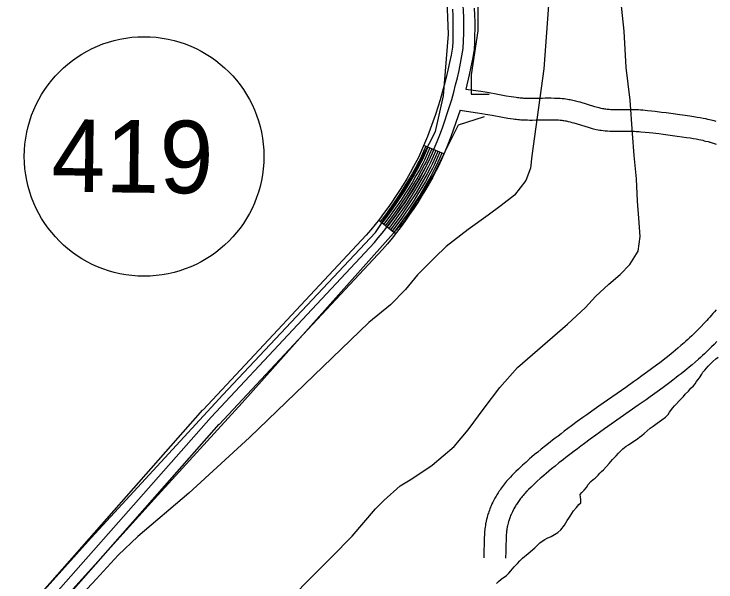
# Model space of a CAD drawing. Extents: x 3177185 to 3215018, y 812988 to 838321.
# Drawn here: x 3205726 to 3206693, y 835400 to 836182 of the extents above; entities that cross this region are included whole.
import ezdxf

# ---------------------------------------------------------------- set-up
doc = ezdxf.new("R2010")
doc.units = 0
for name, color, linetype in [('V-LEVE-TOET', 7, 'Continuous'), ('V-ROAD-CNTR', 7, 'Continuous'), ('V-ROAD-IDEN', 7, 'Continuous'), ('V-TOPO-SHOR', 7, 'Continuous')]:
    doc.layers.add(name, color=color, linetype=linetype)

msp = doc.modelspace()

# ---------------------------------------------------------------- linework, layer by layer
at = {"layer": 'V-LEVE-TOET'}
for points in [[(3206477.21, 836395.17), (3206456.03, 836106.4), (3206439.57, 835986.86), (3206437.77, 835969.73), (3206431.07, 835952.62), (3206415.62, 835932.39), (3206397.05, 835918.46), (3206379.18, 835905.22), (3206351.84, 835885.38), (3206321.34, 835862.04), (3206305.56, 835846.71), (3206282.06, 835822.65), (3206265.21, 835802.42), (3206244.51, 835781.51), (3206215.06, 835757.12), (3206050.57, 835598.53), (3205966.76, 835521.86), (3205896.64, 835462.28), (3205869.28, 835436.49), (3205834.2, 835398.13), (3205809.99, 835372.33), (3205775.26, 835337.47), (3205732.1, 835288.65), (3205492.76, 835019.83)], [(3206107.67, 835377.61), (3206136.43, 835406.55), (3206163.44, 835433.74), (3206191.85, 835462.67), (3206224.14, 835500.34), (3206235.72, 835511.84), (3206257.81, 835532.05), (3206274.27, 835541.79), (3206301.96, 835560.59), (3206332.46, 835586.37), (3206351.76, 835609.39), (3206373.54, 835639.05), (3206395.31, 835667.65), (3206419.52, 835695.2), (3206488.59, 835754.78), (3206513.14, 835777.79), (3206527.17, 835792.78), (3206545.41, 835809.86), (3206561.19, 835823.45), (3206574.52, 835837.04), (3206585.77, 835855.54), (3206588.62, 835875.46), (3206586.96, 835900.99), (3206584.93, 835924.43), (3206583.63, 835955.21), (3206580.58, 835987.04), (3206578.22, 836017.46), (3206574.87, 836063.28), (3206569.42, 836108.41), (3206566.42, 836158.42), (3206555.56, 836262.66)]]:
    msp.add_lwpolyline(points, dxfattribs=at)
at = {"layer": 'V-ROAD-CNTR'}
for p, q in [((3206318.19, 835989.38), (3206290.57, 836001.11)), ((3206251.59, 835879.4), (3206227.96, 835897.89))]:
    msp.add_line(p, q, dxfattribs=at)
for points in [[(3206330.1, 836188.6), (3206330.49, 836179.73), (3206330.71, 836170.91), (3206330.73, 836161.99), (3206330.65, 836153.09), (3206330.42, 836144.29), (3206330.03, 836136.34), (3206330.01, 836136.24), (3206328.12, 836125.57), (3206326.1, 836115.19), (3206323.87, 836104.81), (3206321.41, 836094.48), (3206318.83, 836084.18), (3206316.04, 836073.87), (3206313.11, 836063.69), (3206310.01, 836053.58), (3206306.64, 836043.47), (3206303.17, 836033.43), (3206299.55, 836023.49), (3206295.66, 836013.55), (3206291.66, 836003.68), (3206287.54, 835993.96), (3206283.27, 835984.51), (3206281.12, 835980.32), (3206276.59, 835971.86), (3206271.88, 835963.5), (3206267.07, 835955.19), (3206262.08, 835946.93), (3206256.99, 835938.82), (3206251.78, 835930.82), (3206246.33, 835922.88), (3206240.81, 835915.02), (3206235.19, 835907.29), (3206229.33, 835899.63), (3206223.4, 835892.05), (3206217.4, 835884.64), (3206211.34, 835877.51), (3205986.56, 835637.02)], [(3206360.07, 836190.06), (3206360.47, 836180.76), (3206360.71, 836171.32), (3206360.73, 836161.89), (3206360.65, 836152.57), (3206360.4, 836143.16), (3206359.89, 836132.82), (3206359.53, 836130.85), (3206357.62, 836120.08), (3206355.49, 836109.17), (3206353.13, 836098.19), (3206348.49, 836078.72)], [(3206348.49, 836078.72), (3206365.55, 836076.22), (3206368.93, 836075.71), (3206375.21, 836074.71), (3206380.7, 836073.79), (3206390.15, 836072.12), (3206404.19, 836069.62), (3206411.12, 836068.44), (3206414.54, 836067.88), (3206417.93, 836067.35), (3206419.74, 836067.09), (3206421.47, 836066.88), (3206423.16, 836066.7), (3206424.82, 836066.55), (3206426.44, 836066.43), (3206427.99, 836066.33), (3206431.16, 836066.19), (3206434.13, 836066.11), (3206436.96, 836066.08), (3206439.63, 836066.08), (3206444.81, 836066.15), (3206454.1, 836066.35), (3206457.67, 836066.42), (3206460.84, 836066.47), (3206463.64, 836066.48), (3206466.15, 836066.48), (3206470.49, 836066.41), (3206473.81, 836066.3), (3206476.33, 836066.17), (3206478.27, 836066.04), (3206481.11, 836065.82), (3206484, 836065.53), (3206486.24, 836065.25), (3206488.39, 836064.93), (3206490.44, 836064.58), (3206492.4, 836064.21), (3206494.28, 836063.83), (3206496.12, 836063.42), (3206499.49, 836062.6), (3206502.63, 836061.77), (3206505.58, 836060.93), (3206525.61, 836054.8), (3206527.86, 836054.16), (3206529.86, 836053.62), (3206531.59, 836053.19), (3206533.09, 836052.83), (3206534.33, 836052.55), (3206536.63, 836052.09), (3206538.27, 836051.79), (3206539.44, 836051.61), (3206541.29, 836051.36), (3206543.1, 836051.16), (3206545.8, 836050.95), (3206548.39, 836050.8), (3206550.86, 836050.7), (3206553.21, 836050.63), (3206555.42, 836050.59), (3206559.71, 836050.57), (3206567.46, 836050.62), (3206573.42, 836050.65), (3206578.01, 836050.62), (3206581.51, 836050.54), (3206584.18, 836050.45), (3206586.23, 836050.35), (3206589.26, 836050.16), (3206592.3, 836049.91), (3206598.82, 836049.27), (3206604.47, 836048.66), (3206609.41, 836048.1), (3206617.97, 836047.06), (3206624.4, 836046.25), (3206633.97, 836045), (3206643.53, 836043.72), (3206650.62, 836042.76), (3206656.88, 836041.87), (3206662.39, 836041.03), (3206667.24, 836040.22), (3206671.51, 836039.45), (3206675.27, 836038.72), (3206678.57, 836038.03), (3206681.47, 836037.39), (3206684.01, 836036.79), (3206686.28, 836036.23), (3206690.14, 836035.22), (3206692.99, 836034.42)], [(3206340.48, 836049.57), (3206331.45, 836023.39), (3206327.61, 836012.87), (3206323.53, 836002.46), (3206319.38, 835992.19), (3206315.02, 835981.92), (3206310.3, 835971.48), (3206307.69, 835966.4), (3206302.89, 835957.41), (3206297.92, 835948.61), (3206292.89, 835939.91), (3206287.62, 835931.21), (3206282.27, 835922.67), (3206276.72, 835914.15), (3206270.98, 835905.78), (3206265.22, 835897.57), (3206259.23, 835889.35), (3206253.06, 835881.28), (3206246.87, 835873.36), (3206240.49, 835865.49), (3206233.74, 835857.55), (3206008.47, 835616.54)], [(3206340.48, 836049.57), (3206361.15, 836046.54), (3206364.34, 836046.07), (3206370.35, 836045.11), (3206375.6, 836044.22), (3206384.92, 836042.58), (3206399.03, 836040.07), (3206406.19, 836038.85), (3206409.81, 836038.26), (3206413.48, 836037.68), (3206415.78, 836037.35), (3206418.06, 836037.07), (3206420.25, 836036.84), (3206422.35, 836036.65), (3206424.38, 836036.5), (3206426.38, 836036.38), (3206430.09, 836036.21), (3206433.57, 836036.12), (3206436.8, 836036.08), (3206439.82, 836036.08), (3206445.32, 836036.15), (3206454.73, 836036.36), (3206458.18, 836036.43), (3206461.14, 836036.47), (3206463.7, 836036.48), (3206465.88, 836036.48), (3206469.73, 836036.42), (3206472.54, 836036.32), (3206474.61, 836036.22), (3206476.11, 836036.12), (3206478.41, 836035.94), (3206480.66, 836035.71), (3206482.2, 836035.52), (3206483.69, 836035.3), (3206485.16, 836035.05), (3206486.6, 836034.78), (3206488, 836034.49), (3206489.34, 836034.19), (3206492.11, 836033.52), (3206494.7, 836032.84), (3206497.1, 836032.16), (3206517.14, 836026.02), (3206519.91, 836025.23), (3206522.32, 836024.59), (3206524.45, 836024.05), (3206526.35, 836023.6), (3206528.08, 836023.21), (3206531, 836022.62), (3206533.28, 836022.21), (3206535.07, 836021.93), (3206537.66, 836021.57), (3206540.31, 836021.29), (3206543.74, 836021.02), (3206546.9, 836020.83), (3206549.84, 836020.71), (3206552.56, 836020.64), (3206555.1, 836020.6), (3206559.74, 836020.57), (3206567.62, 836020.62), (3206573.39, 836020.65), (3206577.59, 836020.62), (3206580.67, 836020.55), (3206582.94, 836020.47), (3206584.58, 836020.4), (3206587.09, 836020.24), (3206589.59, 836020.03), (3206595.74, 836019.43), (3206601.17, 836018.84), (3206605.91, 836018.3), (3206614.29, 836017.29), (3206620.57, 836016.5), (3206630.04, 836015.26), (3206639.54, 836013.99), (3206646.49, 836013.05), (3206652.48, 836012.2), (3206657.65, 836011.4), (3206662.12, 836010.66), (3206665.99, 836009.96), (3206669.34, 836009.31), (3206672.26, 836008.7), (3206674.8, 836008.14), (3206677, 836007.62), (3206678.89, 836007.16), (3206682.29, 836006.27), (3206684.89, 836005.54)], [(3206293.33, 835999.94), (3206290.29, 835992.76), (3206285.97, 835983.21), (3206283.78, 835978.93), (3206279.22, 835970.41), (3206274.48, 835962.01), (3206269.65, 835953.66), (3206264.63, 835945.36), (3206259.52, 835937.21), (3206254.27, 835929.16), (3206248.8, 835921.17), (3206243.25, 835913.27), (3206237.59, 835905.5), (3206231.7, 835897.8), (3206230.32, 835896.03)], [(3206684.69, 836005.6), (3206686.61, 836005.03), (3206689.42, 836004.15), (3206692.14, 836003.24), (3206693.37, 836002.79)], [(3206296.1, 835998.76), (3206293.03, 835991.55), (3206288.67, 835981.91), (3206286.43, 835977.54), (3206281.85, 835968.97), (3206277.09, 835960.52), (3206272.23, 835952.13), (3206267.18, 835943.79), (3206262.05, 835935.59), (3206256.77, 835927.49), (3206251.26, 835919.46), (3206245.69, 835911.53), (3206240, 835903.71), (3206234.07, 835895.96), (3206232.69, 835894.19)], [(3206298.86, 835997.59), (3206295.78, 835990.35), (3206291.38, 835980.6), (3206289.09, 835976.14), (3206284.48, 835967.52), (3206279.69, 835959.03), (3206274.81, 835950.61), (3206269.74, 835942.22), (3206264.57, 835933.98), (3206259.26, 835925.82), (3206253.73, 835917.75), (3206248.13, 835909.78), (3206242.4, 835901.91), (3206236.45, 835894.12), (3206235.05, 835892.34)], [(3206301.62, 835996.42), (3206298.53, 835989.14), (3206294.08, 835979.3), (3206291.75, 835974.75), (3206287.11, 835966.08), (3206282.29, 835957.55), (3206277.39, 835949.08), (3206272.29, 835940.64), (3206267.1, 835932.36), (3206261.75, 835924.15), (3206256.19, 835916.04), (3206250.57, 835908.04), (3206244.81, 835900.12), (3206238.82, 835892.29), (3206237.41, 835890.49)], [(3206304.38, 835995.25), (3206301.28, 835987.94), (3206296.78, 835978), (3206294.41, 835973.36), (3206289.74, 835964.63), (3206284.9, 835956.06), (3206279.98, 835947.55), (3206274.85, 835939.07), (3206269.63, 835930.74), (3206264.25, 835922.49), (3206258.66, 835914.33), (3206253.02, 835906.29), (3206247.21, 835898.32), (3206241.19, 835890.45), (3206239.78, 835888.64)], [(3206307.14, 835994.07), (3206304.03, 835986.74), (3206299.49, 835976.69), (3206297.06, 835971.97), (3206292.37, 835963.19), (3206287.5, 835954.57), (3206282.56, 835946.02), (3206277.4, 835937.5), (3206272.16, 835929.13), (3206266.74, 835920.82), (3206261.12, 835912.62), (3206255.46, 835904.55), (3206249.61, 835896.53), (3206243.57, 835888.62), (3206242.14, 835886.79)], [(3206309.9, 835992.9), (3206306.77, 835985.53), (3206302.19, 835975.39), (3206299.72, 835970.58), (3206295, 835961.75), (3206290.11, 835953.08), (3206285.14, 835944.5), (3206279.96, 835935.93), (3206274.69, 835927.51), (3206269.24, 835919.15), (3206263.59, 835910.91), (3206257.9, 835902.8), (3206252.02, 835894.73), (3206245.94, 835886.78), (3206244.5, 835884.95)], [(3206312.66, 835991.73), (3206309.52, 835984.33), (3206304.89, 835974.09), (3206302.38, 835969.18), (3206297.63, 835960.3), (3206292.71, 835951.59), (3206287.72, 835942.97), (3206282.51, 835934.35), (3206277.21, 835925.9), (3206271.73, 835917.48), (3206266.05, 835909.2), (3206260.34, 835901.06), (3206254.42, 835892.94), (3206248.31, 835884.95), (3206246.87, 835883.1)], [(3206315.43, 835990.56), (3206312.27, 835983.12), (3206307.6, 835972.78), (3206305.04, 835967.79), (3206300.26, 835958.86), (3206295.32, 835950.1), (3206290.3, 835941.44), (3206285.07, 835932.78), (3206279.74, 835924.28), (3206274.22, 835915.82), (3206268.52, 835907.49), (3206262.78, 835899.31), (3206256.83, 835891.14), (3206250.69, 835883.11), (3206249.23, 835881.25)], [(3205997.52, 835626.78), (3206222.54, 835867.53)], [(3206693.36, 835774.8), (3206691.06, 835772.04), (3206688.81, 835769.39), (3206686.62, 835766.86), (3206684.49, 835764.43), (3206682.41, 835762.11), (3206680.39, 835759.88), (3206678.42, 835757.74), (3206676.51, 835755.7), (3206672.75, 835751.76), (3206669.2, 835748.13), (3206665.84, 835744.78), (3206662.66, 835741.68), (3206659.66, 835738.81), (3206656.82, 835736.15), (3206654.13, 835733.67), (3206651.6, 835731.37), (3206649.23, 835729.25), (3206644.68, 835725.25), (3206640.68, 835721.82), (3206637.14, 835718.84), (3206634.01, 835716.25), (3206631.27, 835714.01), (3206626.38, 835710.07), (3206622.69, 835707.16), (3206619.9, 835705), (3206615.66, 835701.74), (3206611.39, 835698.5), (3206604.22, 835693.16), (3206597.47, 835688.21), (3206591.11, 835683.6), (3206585.12, 835679.3), (3206579.5, 835675.3), (3206568.89, 835667.82), (3206531.5, 835641.68), (3206522.13, 835635.06), (3206515.1, 835630.05), (3206509.83, 835626.26), (3206501.96, 835620.53), (3206494.12, 835614.74), (3206488.96, 835610.9), (3206484.17, 835607.31), (3206479.68, 835603.93), (3206475.49, 835600.74), (3206471.56, 835597.74), (3206467.89, 835594.92), (3206464.45, 835592.23), (3206458.04, 835587.18), (3206452.45, 835582.68), (3206447.57, 835578.67), (3206443.31, 835575.11), (3206439.6, 835571.95), (3206436.35, 835569.14), (3206433.52, 835566.66), (3206431.03, 835564.44), (3206426.74, 835560.55), (3206423.51, 835557.57), (3206421.07, 835555.28), (3206417.47, 835551.84), (3206413.84, 835548.3), (3206411.94, 835546.38)], [(3206694.31, 835730.9), (3206690.5, 835727.01), (3206686.9, 835723.42), (3206683.5, 835720.1), (3206680.29, 835717.03), (3206677.25, 835714.19), (3206674.39, 835711.55), (3206671.7, 835709.1), (3206669.14, 835706.8), (3206664.35, 835702.6), (3206660.11, 835698.96), (3206656.37, 835695.81), (3206653.07, 835693.08), (3206650.16, 835690.7), (3206645.06, 835686.6), (3206641.19, 835683.55), (3206638.25, 835681.26), (3206633.85, 835677.88), (3206629.4, 835674.51), (3206622.05, 835669.04), (3206615.14, 835663.97), (3206608.65, 835659.26), (3206602.56, 835654.89), (3206596.84, 835650.82), (3206586.13, 835643.27), (3206548.75, 835617.13), (3206539.49, 835610.59), (3206532.57, 835605.66), (3206527.41, 835601.95), (3206519.69, 835596.33), (3206512, 835590.65), (3206506.92, 835586.87), (3206502.18, 835583.32), (3206497.77, 835580), (3206493.66, 835576.88), (3206489.83, 835573.95), (3206486.26, 835571.2), (3206482.95, 835568.62), (3206476.74, 835563.72), (3206471.37, 835559.4), (3206466.71, 835555.57), (3206462.66, 835552.18), (3206459.13, 835549.18), (3206456.06, 835546.52), (3206453.38, 835544.18), (3206451.07, 835542.12), (3206446.99, 835538.42), (3206443.96, 835535.62), (3206441.71, 835533.51), (3206438.31, 835530.26), (3206434.96, 835526.99), (3206433.21, 835525.23)], [(3201864.31, 832213.25), (3202706.01, 832924.69), (3203292.94, 833419.72), (3203652.89, 833722.46), (3203671.23, 833736.23), (3203697.66, 833753.57), (3203732.47, 833776.89), (3203767.73, 833796.4), (3203801.47, 833810.21), (3204158.19, 833970.36), (3204180.83, 833982.05), (3204197.6, 833995.27), (3204244.79, 834027.41), (3204309.86, 834077.6), (3204395.3, 834145.36), (3205152.27, 834770.63), (3205214.04, 834818.98), (3205279.19, 834875.25), (3205334.6, 834928.38), (3205389.85, 834980.86), (3205564.26, 835166.12), (3205758.65, 835378.62), (3205986.27, 835636.7)], [(3205997.52, 835626.78), (3205769.81, 835368.6), (3205575.25, 835155.92), (3205400.48, 834970.28), (3205344.96, 834917.53), (3205289.29, 834864.15), (3205223.57, 834807.39), (3205161.67, 834758.94), (3204404.74, 834133.7), (3204319.1, 834065.78), (3204253.59, 834015.26), (3204206.48, 833983.17), (3204188.99, 833969.38), (3204164.7, 833956.84), (3203807.39, 833796.42), (3203774.22, 833782.85), (3203740.29, 833764.07), (3203705.94, 833741.07), (3203679.85, 833723.95), (3203662.23, 833710.71), (3203302.6, 833408.24), (3202715.69, 832913.23), (3201873.88, 832201.69)], [(3202803.53, 832967.7), (3203312.26, 833396.77), (3203671.56, 833698.97), (3203688.48, 833711.67), (3203714.23, 833728.56), (3203748.11, 833751.26), (3203780.72, 833769.3), (3203813.3, 833782.64), (3204171.22, 833943.33), (3204197.15, 833956.71), (3204215.35, 833971.07), (3204262.4, 834003.11), (3204328.35, 834053.96), (3204414.18, 834122.04), (3205171.07, 834747.25), (3205233.1, 834795.8), (3205299.39, 834853.06), (3205355.31, 834906.68), (3205411.12, 834959.69), (3205586.25, 835145.71), (3205780.97, 835358.57), (3206008.77, 835616.86)], [(3206411.74, 835546.18), (3206409.91, 835544.27), (3206408.08, 835542.29), (3206406.33, 835540.33), (3206404.67, 835538.41), (3206403.1, 835536.52), (3206401.6, 835534.66), (3206400.18, 835532.84), (3206398.82, 835531.05), (3206397.54, 835529.3), (3206396.32, 835527.58), (3206395.16, 835525.9), (3206394.07, 835524.26), (3206393.02, 835522.65), (3206392.04, 835521.08), (3206391.1, 835519.55), (3206390.19, 835518.01), (3206388.55, 835515.11), (3206387.06, 835512.32), (3206385.72, 835509.68), (3206384.52, 835507.16), (3206383.45, 835504.78), (3206382.49, 835502.53), (3206381.64, 835500.41), (3206380.87, 835498.4), (3206380.18, 835496.49), (3206379.57, 835494.7), (3206379.02, 835493.01), (3206378.52, 835491.37), (3206377.68, 835488.43), (3206377.01, 835485.77), (3206376.47, 835483.44), (3206376.04, 835481.38), (3206375.7, 835479.57), (3206375.42, 835477.92), (3206375.02, 835475.2), (3206374.76, 835473.09), (3206374.59, 835471.45), (3206374.39, 835469.09), (3206374.25, 835466.75), (3206373.9, 835458.27), (3206373.68, 835451.93), (3206373.43, 835442.48), (3206373.25, 835433.08)], [(3206433.4, 835525.43), (3206431.76, 835523.71), (3206430.28, 835522.12), (3206428.88, 835520.55), (3206427.55, 835519.01), (3206426.29, 835517.49), (3206425.1, 835516.01), (3206423.96, 835514.56), (3206422.89, 835513.14), (3206421.87, 835511.75), (3206420.91, 835510.39), (3206419.99, 835509.07), (3206419.13, 835507.77), (3206418.32, 835506.51), (3206417.54, 835505.28), (3206416.81, 835504.08), (3206416.14, 835502.96), (3206414.83, 835500.64), (3206413.68, 835498.49), (3206412.66, 835496.46), (3206411.74, 835494.55), (3206410.93, 835492.75), (3206410.21, 835491.05), (3206409.57, 835489.46), (3206409, 835487.96), (3206408.49, 835486.55), (3206408.04, 835485.23), (3206407.64, 835483.99), (3206407.29, 835482.87), (3206406.65, 835480.62), (3206406.17, 835478.71), (3206405.78, 835477.03), (3206405.48, 835475.56), (3206405.23, 835474.28), (3206405.05, 835473.21), (3206404.75, 835471.17), (3206404.57, 835469.7), (3206404.46, 835468.64), (3206404.32, 835466.95), (3206404.21, 835465.24), (3206403.88, 835457.13), (3206403.67, 835451.02), (3206403.42, 835441.8), (3206403.25, 835432.52)]]:
    msp.add_lwpolyline(points, dxfattribs=at)
for centre, radius, start, end in [((3205822.53, 836163.26), 523.22, 356.8573, 15.44813), ((3205730.01, 836238.09), 623.61, 335.34927, 350.44507), ((3205794.07, 836235.68), 564.91, 319.32999, 332.86077)]:
    msp.add_arc(centre, radius, start, end, dxfattribs=at)
at = {"layer": 'V-ROAD-IDEN'}
msp.add_circle((3205905.22, 835985.88), 165, dxfattribs=at)
at = {"layer": 'V-TOPO-SHOR'}
for points in [[(3206279.87, 836532.77), (3206351.51, 836291), (3206364.94, 836226.08), (3206364.94, 836158.92), (3206355.99, 836098.47), (3206355.99, 836071.61), (3206380.61, 836071.61)], [(3203284.58, 835103.4), (3203772.6, 834704.92), (3204157.65, 834391.51), (3204421.81, 834163.17), (3204650.15, 834351.22), (3205053.1, 834687.01), (3205303.83, 834892.97), (3205496.35, 835086.61), (3205832.15, 835460.46), (3206013.48, 835657.46), (3206223.91, 835881.33), (3206273.16, 835955.2), (3206306.74, 836020.12), (3206317.93, 836069.37), (3206324.65, 836154.44), (3206322.41, 836212.64), (3206317.93, 836259.65), (3206308.98, 836291), (3206300.02, 836335.77), (3206246.29, 836528.29)], [(3206373.9, 836040.27), (3206338.08, 836029.08), (3206304.5, 835961.92), (3206264.2, 835897), (3206040.34, 835646.27), (3205919.45, 835514.19), (3205637.39, 835203.02), (3205471.73, 835028.4), (3205350.84, 834896.33), (3205245.62, 834806.78), (3204943.41, 834562.77), (3204511.35, 834200.11), (3204424.05, 834124), (3204265.1, 833998.63), (3204159.89, 833933.71), (3204072.58, 833891.18), (3203830.81, 833783.72), (3203730.07, 833741.19), (3203674.1, 833707.61), (3203499.49, 833559.86), (3202948.78, 833091.98), (3202684.63, 832874.84), (3202360.02, 832597.25), (3202066.76, 832346.52)], [(3206545.76, 835563.07), (3206550.67, 835568.3), (3206553.13, 835571.09), (3206555.59, 835573.53), (3206558.74, 835577.36), (3206564.71, 835583.29), (3206569.61, 835586.77), (3206572.42, 835588.51), (3206576.97, 835591.64), (3206579.42, 835593.39), (3206585.38, 835597.56), (3206587.83, 835599.3), (3206590.99, 835601.39), (3206594.15, 835604.18), (3206602.56, 835611.5), (3206606.42, 835614.28), (3206612.02, 835618.46), (3206615.18, 835620.55), (3206618.68, 835622.99), (3206623.59, 835626.82), (3206627.1, 835630.3), (3206629.21, 835633.44), (3206633.77, 835639.37), (3206635.88, 835642.16), (3206638.68, 835645.3), (3206642.54, 835649.14), (3206645, 835651.93), (3206648.5, 835655.41), (3206650.61, 835658.2), (3206655.17, 835662.39), (3206658.68, 835666.57), (3206662.19, 835669.71), (3206664.29, 835672.5), (3206666.4, 835675.64), (3206668.16, 835678.08), (3206670.26, 835680.87), (3206673.43, 835685.76), (3206675.18, 835688.55), (3206677.64, 835691.34), (3206682.2, 835696.92), (3206684.66, 835699.36), (3206688.87, 835703.54), (3206692.72, 835707.03), (3206696.23, 835709.47)], [(3206390.69, 835397.45), (3206393.49, 835400.24), (3206397.35, 835403.37), (3206400.5, 835405.81), (3206404.01, 835408.25), (3206407.52, 835411.74), (3206410.68, 835415.22), (3206412.78, 835417.66), (3206415.24, 835420.45), (3206419.45, 835425.34), (3206422.96, 835428.82), (3206426.46, 835432.66), (3206434.18, 835438.93), (3206443.64, 835446.94), (3206447.15, 835450.43), (3206450.66, 835453.56), (3206453.46, 835456), (3206457.31, 835458.09), (3206460.47, 835459.83), (3206466.07, 835462.26), (3206470.62, 835465.04), (3206475.18, 835467.82), (3206479.39, 835471.66), (3206484.3, 835477.94), (3206488.17, 835484.57), (3206490.28, 835487.36), (3206492.38, 835490.5), (3206496.95, 835497.48), (3206501.16, 835502.36), (3206504.32, 835506.2), (3206506.78, 835508.64), (3206506.79, 835513.18), (3206506.45, 835516.68), (3206506.11, 835520.18), (3206508.22, 835522.97), (3206511.38, 835526.11), (3206514.54, 835529.94), (3206517, 835534.13), (3206520.5, 835537.97), (3206524.01, 835540.76), (3206526.81, 835542.84), (3206530.68, 835547.03), (3206533.13, 835549.47), (3206535.59, 835551.91), (3206538.04, 835554), (3206545.76, 835563.07)]]:
    msp.add_lwpolyline(points, dxfattribs=at)

# ---------------------------------------------------------------- texts
at = {"layer": 'V-ROAD-IDEN'}
msp.add_text('419', height=100, rotation=359.3168, dxfattribs=at).set_placement((3205777.08, 835937.4))

doc.saveas('drawing.dxf')
